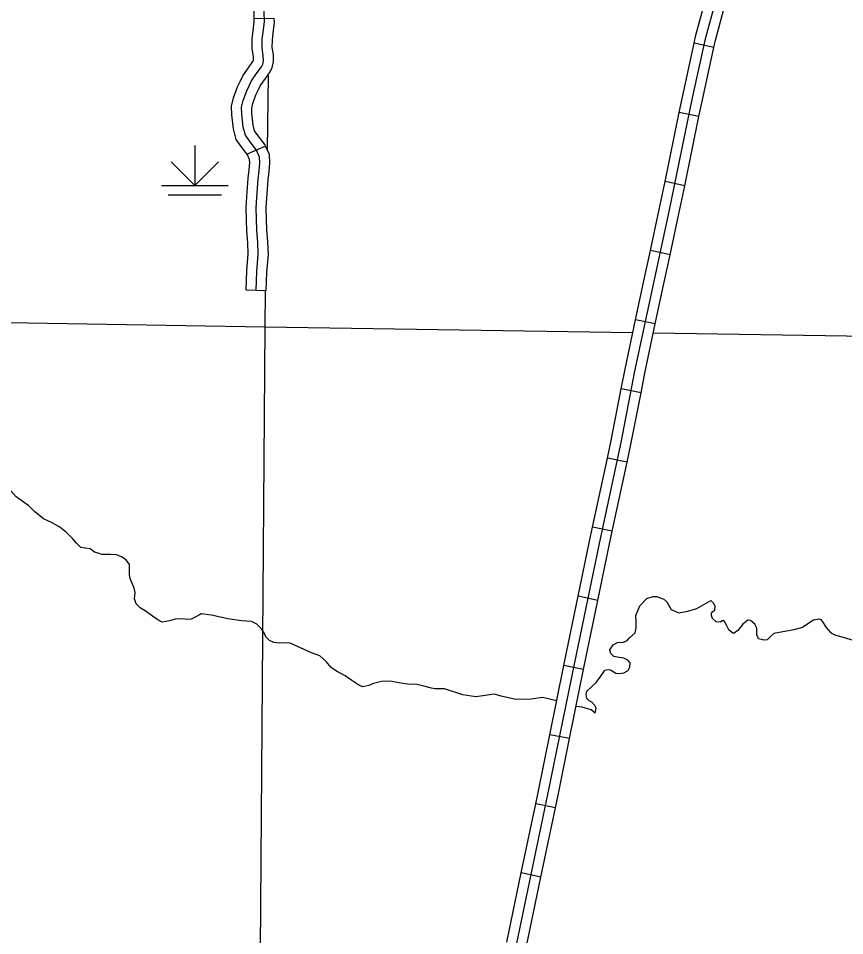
# Model space of a CAD drawing. Extents: x 8749 to 11879, y 13275 to 15339.
# Drawn here: x 10704 to 10827.5, y 13555.1 to 13692.2 of the extents above; entities that cross this region are included whole.
import ezdxf

# ---------------------------------------------------------------- set-up
doc = ezdxf.new("R2010")
doc.units = 0
for name, color, linetype in [('Level 32', 7, 'Continuous'), ('Level 35', 7, 'Continuous'), ('Level 44', 7, 'Continuous'), ('Level 45', 7, 'Continuous'), ('Level 5', 7, 'Continuous')]:
    doc.layers.add(name, color=color, linetype=linetype)

msp = doc.modelspace()

# ---------------------------------------------------------------- linework, layer by layer
at = {"layer": 'Level 32'}
for p, q in [((10807.94, 13687.87), (10805.01, 13688.5)), ((10805.72, 13677.56), (10802.78, 13678.16)), ((10803.59, 13667.21), (10800.65, 13667.82)), ((10801.4, 13656.87), (10798.47, 13657.5)), ((10799.19, 13646.55), (10796.25, 13647.17)), ((10797.05, 13636.23), (10794.1, 13636.81)), ((10794.97, 13625.85), (10792.03, 13626.48)), ((10792.75, 13615.53), (10789.81, 13616.16)), ((10790.6, 13605.2), (10787.66, 13605.81)), ((10788.46, 13594.87), (10785.52, 13595.46)), ((10786.36, 13584.52), (10783.42, 13585.11)), ((10784.25, 13574.16), (10781.31, 13574.78)), ((10782.08, 13563.82), (10779.15, 13564.44))]:
    msp.add_line(p, q, dxfattribs=at)
for points in [[(10807.94, 13687.87), (10808.18, 13688.99), (10809.38, 13693.41), (10810.21, 13697.56)], [(10805.01, 13688.5), (10805.27, 13689.71), (10806.46, 13694.09), (10806.84, 13695.99)], [(10802.78, 13678.16), (10803.3, 13680.68), (10805.01, 13688.5)], [(10805.72, 13677.56), (10806.24, 13680.06), (10807.94, 13687.87)], [(10800.65, 13667.82), (10802.78, 13678.16)], [(10803.59, 13667.21), (10805.72, 13677.56)], [(10798.47, 13657.5), (10799.79, 13663.64), (10800.65, 13667.82)], [(10801.4, 13656.87), (10802.73, 13663.02), (10803.59, 13667.21)], [(10796.25, 13647.17), (10797.48, 13652.97), (10798.47, 13657.5)], [(10799.19, 13646.55), (10800.42, 13652.35), (10801.4, 13656.87)], [(10794.1, 13636.81), (10794.68, 13639.78), (10796.25, 13647.17)], [(10797.05, 13636.23), (10797.62, 13639.18), (10799.19, 13646.55)], [(10792.03, 13626.48), (10792.6, 13629.09), (10794.1, 13636.81)], [(10794.97, 13625.85), (10795.54, 13628.49), (10797.05, 13636.23)], [(10789.81, 13616.16), (10792.03, 13626.48)], [(10792.75, 13615.53), (10794.97, 13625.85)], [(10787.66, 13605.81), (10789.36, 13614.03), (10789.81, 13616.16)], [(10790.6, 13605.2), (10792.29, 13613.41), (10792.75, 13615.53)], [(10785.52, 13595.46), (10785.62, 13595.96), (10787.66, 13605.81)], [(10788.46, 13594.87), (10788.56, 13595.36), (10790.6, 13605.2)], [(10783.42, 13585.11), (10785.52, 13595.46)], [(10786.36, 13584.52), (10788.46, 13594.87)], [(10781.31, 13574.78), (10781.71, 13576.7), (10783.42, 13585.11)], [(10784.25, 13574.16), (10784.65, 13576.09), (10786.36, 13584.52)], [(10779.15, 13564.44), (10781.31, 13574.78)], [(10782.08, 13563.82), (10784.25, 13574.16)], [(10776.98, 13554.1), (10779.15, 13564.44)], [(10779.92, 13553.49), (10782.08, 13563.82)]]:
    msp.add_lwpolyline(points, dxfattribs=at)
at = {"layer": 'Level 35'}
for points in [[(10713.27, 13613.12), (10712.64, 13613.76), (10712.08, 13614.4), (10711.17, 13615.36), (10710.16, 13616.12), (10709.02, 13616.78), (10707.73, 13617.39), (10706.36, 13618.47), (10705.5, 13619.34), (10704.69, 13619.92), (10703.63, 13620.7), (10702.84, 13621.57), (10702.24, 13622.35), (10701.3, 13623.11), (10700.54, 13623.62), (10700.08, 13624.1), (10699.65, 13624.78), (10699.53, 13625.19)], [(10726.57, 13602.12), (10725.44, 13601.95), (10724.81, 13602.3), (10724.02, 13602.83), (10722.91, 13603.62), (10722.18, 13604.1), (10721.59, 13604.68), (10721.34, 13605.42), (10721.42, 13606.35), (10721.27, 13607.01), (10720.68, 13608.48), (10720.56, 13609.04), (10720.58, 13609.83), (10720.56, 13610.56), (10720.08, 13611.24), (10719.39, 13611.73), (10718.61, 13612), (10717.7, 13612.05), (10716.41, 13612.05), (10715.88, 13612.24), (10715.34, 13612.41), (10714.71, 13612.89), (10713.93, 13613.02), (10713.27, 13613.12)], [(10796.18, 13600.32), (10796.33, 13601.09), (10796.33, 13601.9), (10796.28, 13602.91), (10796.89, 13604.38), (10797.9, 13605.47), (10798.86, 13605.77), (10799.42, 13605.8), (10800.46, 13605.39), (10800.91, 13604.99), (10801.55, 13603.82), (10802.73, 13603.34), (10804.05, 13603.57), (10805.39, 13604), (10807.49, 13605.17)], [(10815.27, 13599.31), (10814.62, 13599.44), (10814.37, 13600.05), (10814.35, 13601.06), (10814.07, 13601.62), (10813.41, 13602.2), (10813.03, 13602.23), (10812.27, 13601.62), (10811.51, 13600.71), (10811, 13600.27), (10810.8, 13600.27), (10810.17, 13600.78), (10809.79, 13601.59), (10809.51, 13602.05), (10809.28, 13602.17), (10808.88, 13601.95), (10808.3, 13602), (10807.76, 13602.48), (10807.61, 13602.91), (10807.61, 13603.26), (10807.79, 13603.52), (10808.09, 13603.75), (10808.14, 13604.35), (10807.89, 13604.78), (10807.49, 13605.17)], [(10735.28, 13602.42), (10732.83, 13602.96), (10731.31, 13603.16), (10731.05, 13603.04), (10730.4, 13602.68), (10729.79, 13602.38), (10729.13, 13602.33), (10728.57, 13602.45), (10727.38, 13602.4), (10726.57, 13602.12)], [(10767.67, 13591.99), (10766.21, 13591.95), (10765.7, 13592.08), (10764.77, 13592.33), (10763.6, 13592.61), (10762.16, 13592.69), (10760.82, 13592.87), (10759.6, 13593.12), (10758.24, 13593.04), (10757.05, 13592.76), (10756.36, 13592.46), (10755.48, 13592.26), (10754.84, 13592.51), (10753.83, 13593.22), (10752.84, 13593.9), (10751.5, 13594.61), (10750.72, 13595.17), (10749.98, 13596.06), (10749.05, 13596.92), (10747.78, 13597.35), (10744.59, 13598.79), (10743.83, 13598.84), (10743.05, 13598.79), (10742.16, 13598.92), (10741.51, 13599.2), (10740.95, 13599.76), (10740.77, 13600.24), (10740.37, 13600.9), (10739.63, 13601.66), (10738.82, 13602.04), (10737.3, 13602.16), (10735.28, 13602.42)], [(10822.88, 13602.28), (10821.18, 13601.16), (10819.91, 13600.78), (10816.9, 13600.25), (10816.35, 13599.72), (10815.91, 13599.31), (10815.41, 13599.26), (10815.27, 13599.31)], [(10822.88, 13602.28), (10823.63, 13602.43), (10823.96, 13602.32), (10824.27, 13601.85), (10824.74, 13601.13), (10825.42, 13600.32), (10826.13, 13599.99), (10827.47, 13599.65), (10828.57, 13599.28)], [(10790.19, 13588.34), (10790.36, 13589.1), (10790.15, 13589.48), (10789.7, 13589.98), (10789.32, 13590.19), (10788.94, 13590.54), (10788.84, 13591.12), (10788.97, 13591.63), (10789.7, 13592.34), (10790.36, 13592.92), (10790.79, 13593.5), (10791.4, 13594.37), (10791.65, 13594.75), (10792.13, 13594.87), (10792.51, 13594.82), (10793.27, 13594.29), (10793.77, 13594.27), (10794.46, 13594.37), (10795.12, 13594.72), (10795.37, 13595.23), (10795.42, 13595.84), (10795.09, 13596.24), (10794.48, 13596.55), (10793.8, 13596.65), (10792.99, 13596.82), (10792.56, 13597.25), (10792.41, 13597.81), (10792.89, 13598.55), (10793.52, 13598.88), (10794.43, 13598.93), (10794.96, 13599.21), (10795.32, 13599.61), (10796.18, 13600.32)], [(10784.45, 13590.17), (10782.3, 13590.67), (10780.63, 13590.42), (10778.35, 13590.37), (10776.12, 13590.87), (10775.16, 13591.18), (10772.37, 13590.77), (10770.4, 13591.08), (10767.67, 13591.99)], [(10790.19, 13588.34), (10789.59, 13588.85), (10788.27, 13589.25), (10787.34, 13589.32)]]:
    msp.add_lwpolyline(points, dxfattribs=at)
at = {"layer": 'Level 44'}
for p, q in [((10730.33, 13673.23), (10730.33, 13667.23)), ((10730.33, 13667.23), (10726.8, 13670.76)), ((10730.33, 13667.23), (10733.87, 13670.76)), ((10725.33, 13667.23), (10735.33, 13667.23)), ((10726.33, 13665.86), (10734.33, 13665.86))]:
    msp.add_line(p, q, dxfattribs=at)
at = {"layer": 'Level 45'}
for p, q in [((10742.22, 13692.23), (10739.22, 13692.14)), ((10740.92, 13673.12), (10738.18, 13671.9)), ((10741.02, 13651.48), (10738.02, 13651.57))]:
    msp.add_line(p, q, dxfattribs=at)
for points in [[(10739.22, 13692.14), (10739.19, 13693.23), (10739.22, 13694.51), (10739.67, 13695.5), (10740.34, 13696.22), (10741.05, 13697.25), (10741.14, 13697.51), (10741.18, 13698.08), (10741.16, 13698.45), (10741.09, 13698.74), (10740.84, 13699.22), (10740.26, 13700.24), (10740.01, 13701.29), (10739.95, 13701.63)], [(10770.93, 13518.58), (10773.55, 13530.43), (10775.32, 13539.14), (10778.43, 13553.7), (10783.18, 13576.4), (10787.09, 13595.66), (10790.82, 13613.72), (10794.07, 13628.79), (10796.15, 13639.48), (10798.95, 13652.66), (10801.26, 13663.33), (10804.77, 13680.37), (10806.72, 13689.35), (10807.92, 13693.75), (10808.86, 13698.46)], [(10740.58, 13686.7), (10740.4, 13687.76), (10740.43, 13689.1), (10740.56, 13690.19), (10740.74, 13691.72), (10740.69, 13693.23), (10740.72, 13694.17), (10740.94, 13694.65), (10741.51, 13695.28), (10742.4, 13696.57), (10742.63, 13697.21), (10742.68, 13698.08)], [(10737.15, 13682.91), (10737.51, 13683.65), (10738.44, 13684.97), (10739, 13685.76), (10739.07, 13685.9), (10739.1, 13686.03), (10739.09, 13686.55), (10738.9, 13687.65), (10738.93, 13689.2), (10739.07, 13690.36), (10739.23, 13691.78), (10739.22, 13692.14)], [(10739.86, 13681.61), (10740.1, 13682.12), (10740.9, 13683.24), (10741.59, 13684.23), (10741.92, 13684.89), (10742.11, 13685.74), (10742.08, 13686.84), (10741.91, 13687.87), (10741.93, 13688.99), (10742.05, 13690.01), (10742.24, 13691.66), (10742.22, 13692.23)], [(10737.36, 13677.9), (10737.34, 13678.95), (10737.56, 13679.93), (10738.09, 13681.39), (10738.81, 13682.88), (10739.67, 13684.11), (10740.29, 13685), (10740.49, 13685.4), (10740.6, 13685.88), (10740.58, 13686.7)], [(10738.24, 13671.77), (10737.4, 13672.87), (10736.51, 13674.12), (10736.11, 13675.71), (10735.86, 13677.8), (10735.84, 13679.1), (10736.12, 13680.35), (10736.71, 13681.97), (10737.15, 13682.91)], [(10740.92, 13673.12), (10740.84, 13673.31), (10739.81, 13674.65), (10739.28, 13675.4), (10739.06, 13676.26), (10738.86, 13678.01), (10738.84, 13678.8), (10739, 13679.5), (10739.48, 13680.81), (10739.86, 13681.61)], [(10739.83, 13656.97), (10739.76, 13658.71), (10739.6, 13660.58), (10739.52, 13663.91), (10739.63, 13665.44), (10739.83, 13668.2), (10739.94, 13669.45), (10740.05, 13670.65), (10740, 13671.49), (10739.54, 13672.54), (10738.61, 13673.76), (10737.89, 13674.76), (10737.58, 13675.98), (10737.36, 13677.9)], [(10741.06, 13662.11), (10741.02, 13663.88), (10741.12, 13665.34), (10741.32, 13668.08), (10741.43, 13669.31), (10741.55, 13670.62), (10741.49, 13671.85), (10740.92, 13673.12)], [(10738.07, 13662.03), (10738.01, 13663.94), (10738.13, 13665.55), (10738.33, 13668.32), (10738.44, 13669.58), (10738.55, 13670.68), (10738.52, 13671.14), (10738.18, 13671.9)], [(10738.02, 13651.57), (10738.11, 13654.46), (10738.32, 13657.01), (10738.26, 13658.62), (10738.11, 13660.49), (10738.07, 13662.03)], [(10741.02, 13651.48), (10741.1, 13654.29), (10741.33, 13656.94), (10741.26, 13658.8), (10741.1, 13660.66), (10741.06, 13662.11)], [(10739.52, 13651.53), (10739.6, 13654.37), (10739.83, 13656.97)]]:
    msp.add_lwpolyline(points, dxfattribs=at)
at = {"layer": 'Level 5'}
for points in [[(10741.31, 13683.67), (10741.16, 13672.59)], [(10740.87, 13651.49), (10740.8, 13646.08)], [(10634.47, 13647.92), (10740.8, 13646.08)], [(10740.8, 13646.08), (10740.01, 13539.73)], [(10740.8, 13646.08), (10795.84, 13645.25)], [(10798.9, 13645.2), (10846.99, 13644.47)]]:
    msp.add_lwpolyline(points, dxfattribs=at)

doc.saveas('drawing.dxf')
